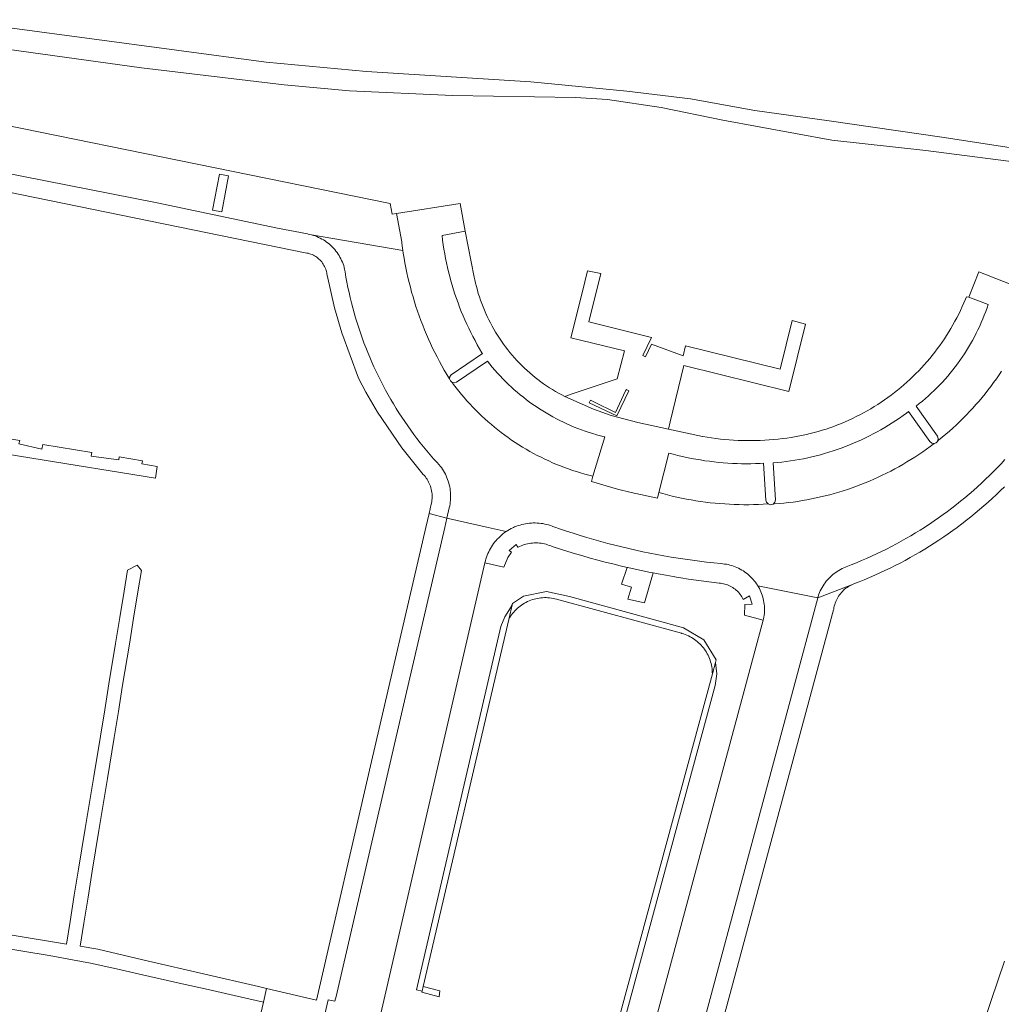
# Model space of a CAD drawing. Extents: x 146402 to 164798, y 455483 to 464134.
# Tile 420 of 575: x 157733 to 157840, y 461948 to 462055. Entities that reach past the tile are written whole.
import ezdxf

# ---------------------------------------------------------------- set-up
doc = ezdxf.new("R2010")
doc.units = 0
doc.header["$LTSCALE"] = 0.2
for name, color, linetype, lineweight in [('B-XX-VH-VERHARDING_BETONSTRAATSTEEN-GV', 252, 'CONTINUOUS', 18), ('B-XX-VH-VERHARDING_FUNDERING_ZAND-GV', 252, 'CONTINUOUS', 18), ('B-XX-VH-VERHARDING_TEGEL-GV', 252, 'CONTINUOUS', 18)]:
    doc.layers.add(name, color=color, linetype=linetype, lineweight=lineweight)

msp = doc.modelspace()

# ---------------------------------------------------------------- linework, layer by layer
at = {"layer": 'B-XX-VH-VERHARDING_BETONSTRAATSTEEN-GV'}
for points in [[(157728.472, 462039.089), (157747.646, 462035.309), (157760.884, 462032.529), (157764.146, 462031.914), (157764.217, 462031.901), (157764.414, 462031.859), (157764.589, 462031.815), (157774.536, 462030.092), (157774.497, 462030.36), (157774.426, 462030.898), (157774.409, 462031.039), (157773.844, 462034.121), (157773.374, 462034.048), (157773.162, 462035.232), (157731.187, 462043.77)], [(157839.633, 462016.998), (157839.349, 462016.574), (157839.058, 462016.154), (157838.761, 462015.739), (157838.457, 462015.329), (157838.147, 462014.924), (157837.83, 462014.523), (157837.508, 462014.128), (157837.179, 462013.737), (157836.844, 462013.352), (157836.503, 462012.972), (157836.156, 462012.597), (157835.803, 462012.228), (157835.444, 462011.865), (157835.08, 462011.507), (157834.71, 462011.155), (157834.335, 462010.809), (157833.955, 462010.468), (157833.569, 462010.134), (157833.178, 462009.806), (157832.782, 462009.484), (157832.712, 462009.428), (157832.637, 462009.303), (157832.529, 462009.204), (157832.412, 462009.144), (157832.284, 462009.116), (157831.878, 462008.81), (157831.466, 462008.511), (157831.05, 462008.219), (157830.63, 462007.933), (157830.205, 462007.653), (157829.776, 462007.381), (157829.342, 462007.115), (157828.905, 462006.856), (157828.463, 462006.604), (157828.018, 462006.358), (157827.568, 462006.12), (157827.115, 462005.889), (157826.659, 462005.665), (157826.199, 462005.449), (157825.735, 462005.239), (157825.269, 462005.037), (157824.799, 462004.843), (157824.326, 462004.655), (157823.85, 462004.476), (157823.372, 462004.303), (157822.891, 462004.139), (157822.407, 462003.981), (157821.921, 462003.832), (157821.433, 462003.69), (157820.942, 462003.556), (157820.45, 462003.429), (157819.955, 462003.311), (157819.459, 462003.2), (157818.961, 462003.097), (157818.462, 462003.001), (157817.961, 462002.914), (157817.458, 462002.834), (157816.955, 462002.763), (157816.45, 462002.699), (157815.945, 462002.644), (157815.439, 462002.596), (157814.932, 462002.556), (157814.782, 462002.546), (157814.513, 462002.474), (157814.246, 462002.554), (157813.722, 462002.521), (157813.197, 462002.497), (157812.671, 462002.48), (157812.146, 462002.471), (157811.621, 462002.471), (157811.095, 462002.478), (157810.57, 462002.494), (157810.045, 462002.517), (157809.52, 462002.548), (157808.996, 462002.587), (157808.473, 462002.635), (157807.951, 462002.69), (157807.429, 462002.753), (157806.908, 462002.824), (157806.389, 462002.903), (157805.87, 462002.99), (157805.354, 462003.085), (157804.838, 462003.188), (157804.324, 462003.298), (157803.813, 462003.417), (157803.302, 462003.543), (157802.794, 462003.677), (157802.369, 462003.795), (157802.214, 462003.181), (157799.353, 462003.803), (157797.852, 462004.143), (157795.024, 462004.98), (157795.202, 462005.566), (157794.753, 462005.679), (157794.305, 462005.799), (157793.86, 462005.927), (157793.417, 462006.063), (157792.977, 462006.206), (157792.539, 462006.357), (157792.103, 462006.516), (157791.671, 462006.682), (157791.241, 462006.855), (157790.815, 462007.036), (157790.391, 462007.224), (157789.971, 462007.42), (157789.555, 462007.622), (157789.142, 462007.832), (157788.732, 462008.049), (157788.327, 462008.273), (157787.925, 462008.504), (157787.528, 462008.742), (157787.134, 462008.987), (157786.745, 462009.238), (157786.36, 462009.496), (157785.98, 462009.761), (157785.605, 462010.032), (157785.234, 462010.31), (157784.868, 462010.594), (157784.507, 462010.884), (157784.151, 462011.181), (157783.8, 462011.483), (157783.455, 462011.792), (157783.115, 462012.106), (157782.78, 462012.427), (157782.451, 462012.753), (157782.127, 462013.085), (157781.81, 462013.422), (157781.498, 462013.765), (157781.192, 462014.113), (157780.893, 462014.466), (157780.599, 462014.824), (157780.312, 462015.188), (157780.031, 462015.556), (157779.92, 462015.705), (157779.869, 462015.776), (157779.693, 462015.926), (157779.606, 462016.14), (157779.584, 462016.17), (157779.304, 462016.634), (157779.03, 462017.102), (157778.764, 462017.574), (157778.504, 462018.051), (157778.251, 462018.53), (157778.006, 462019.014), (157777.768, 462019.501), (157777.537, 462019.992), (157777.313, 462020.486), (157777.097, 462020.983), (157776.888, 462021.483), (157776.686, 462021.986), (157776.492, 462022.492), (157776.305, 462023.002), (157776.126, 462023.513), (157775.954, 462024.028), (157775.79, 462024.545), (157775.634, 462025.064), (157775.485, 462025.585), (157775.344, 462026.109), (157775.211, 462026.634), (157775.085, 462027.162), (157774.967, 462027.691), (157774.858, 462028.222), (157774.755, 462028.755), (157774.661, 462029.289), (157774.575, 462029.824), (157774.536, 462030.092), (157764.589, 462031.815), (157764.61, 462031.809), (157764.803, 462031.752), (157764.994, 462031.687), (157765.181, 462031.614), (157765.366, 462031.534), (157765.548, 462031.447), (157765.726, 462031.352), (157765.9, 462031.251), (157766.07, 462031.143), (157766.236, 462031.028), (157766.396, 462030.906), (157766.552, 462030.779), (157766.703, 462030.645), (157766.848, 462030.505), (157766.988, 462030.36), (157767.122, 462030.209), (157767.249, 462030.053), (157767.371, 462029.892), (157767.486, 462029.727), (157767.594, 462029.557), (157767.695, 462029.383), (157767.79, 462029.205), (157767.877, 462029.023), (157767.957, 462028.838), (157768.03, 462028.65), (157768.095, 462028.459), (157768.152, 462028.266), (157768.202, 462028.071), (157768.249, 462027.779), (157768.344, 462027.217), (157768.448, 462026.657), (157768.559, 462026.099), (157768.678, 462025.542), (157768.805, 462024.987), (157768.94, 462024.434), (157769.082, 462023.883), (157769.232, 462023.333), (157769.39, 462022.786), (157769.556, 462022.242), (157769.729, 462021.699), (157769.91, 462021.159), (157770.098, 462020.622), (157770.294, 462020.087), (157770.497, 462019.555), (157770.708, 462019.027), (157770.927, 462018.501), (157771.152, 462017.978), (157771.385, 462017.458), (157771.626, 462016.942), (157771.873, 462016.429), (157772.128, 462015.92), (157772.389, 462015.414), (157772.658, 462014.912), (157772.934, 462014.414), (157773.217, 462013.92), (157773.507, 462013.43), (157773.803, 462012.944), (157774.107, 462012.462), (157774.417, 462011.984), (157774.734, 462011.511), (157775.057, 462011.043), (157775.387, 462010.579), (157775.724, 462010.119), (157776.067, 462009.665), (157776.416, 462009.215), (157776.771, 462008.77), (157777.133, 462008.331), (157777.501, 462007.896), (157777.875, 462007.467), (157778.255, 462007.043), (157778.641, 462006.624), (157778.73, 462006.502), (157778.847, 462006.33), (157778.957, 462006.153), (157779.06, 462005.973), (157779.157, 462005.788), (157779.246, 462005.6), (157779.328, 462005.409), (157779.402, 462005.214), (157779.469, 462005.017), (157779.529, 462004.818), (157779.58, 462004.616), (157779.624, 462004.413), (157779.66, 462004.208), (157779.688, 462004.002), (157779.708, 462003.795), (157779.72, 462003.587), (157779.725, 462003.379), (157779.721, 462003.171), (157779.709, 462002.963), (157779.689, 462002.756), (157779.661, 462002.549), (157779.626, 462002.345), (157779.582, 462002.141), (157779.321, 462001.013), (157783.819, 462000), (157785.769, 461999.561), (157785.933, 461999.666), (157786.113, 461999.773), (157786.297, 461999.873), (157786.486, 461999.966), (157786.562, 462000), (157786.677, 462000.052), (157786.871, 462000.13), (157787.069, 462000.201), (157787.269, 462000.264), (157787.471, 462000.32), (157787.675, 462000.367), (157787.881, 462000.407), (157788.088, 462000.44), (157788.297, 462000.464), (157788.506, 462000.48), (157788.715, 462000.488), (157788.925, 462000.489), (157789.135, 462000.481), (157789.344, 462000.465), (157789.552, 462000.442), (157789.759, 462000.41), (157789.965, 462000.371), (157790.17, 462000.323), (157790.372, 462000.268), (157790.572, 462000.205), (157790.77, 462000.135), (157790.83, 462000.112), (157791.151, 462000), (157791.569, 461999.854), (157792.31, 461999.605), (157793.054, 461999.362), (157793.8, 461999.128), (157794.549, 461998.9), (157795.3, 461998.681), (157796.053, 461998.469), (157796.808, 461998.265), (157797.566, 461998.069), (157798.325, 461997.881), (157799.086, 461997.7), (157799.849, 461997.527), (157800.614, 461997.362), (157801.38, 461997.204), (157802.148, 461997.055), (157802.918, 461996.913), (157803.689, 461996.78), (157804.461, 461996.654), (157805.234, 461996.536), (157806.009, 461996.426), (157806.785, 461996.324), (157807.561, 461996.23), (157808.339, 461996.143), (157809.117, 461996.065), (157809.31, 461996.047), (157809.509, 461996.024), (157809.707, 461995.993), (157809.903, 461995.954), (157810.098, 461995.908), (157810.291, 461995.854), (157810.481, 461995.792), (157810.669, 461995.722), (157810.854, 461995.645), (157811.036, 461995.561), (157811.214, 461995.469), (157811.389, 461995.371), (157811.559, 461995.265), (157811.725, 461995.153), (157811.886, 461995.035), (157812.043, 461994.91), (157812.194, 461994.778), (157812.34, 461994.641), (157812.481, 461994.499), (157812.615, 461994.35), (157812.744, 461994.197), (157812.866, 461994.038), (157812.982, 461993.875), (157813.091, 461993.707), (157813.131, 461993.642), (157819.632, 461992.351), (157819.692, 461992.545), (157819.761, 461992.736), (157819.836, 461992.925), (157819.919, 461993.11), (157820.009, 461993.292), (157820.107, 461993.47), (157820.211, 461993.644), (157820.322, 461993.814), (157820.44, 461993.98), (157820.564, 461994.141), (157820.694, 461994.296), (157820.83, 461994.447), (157820.972, 461994.592), (157821.12, 461994.731), (157821.273, 461994.865), (157821.431, 461994.992), (157821.595, 461995.113), (157821.762, 461995.227), (157821.935, 461995.335), (157822.111, 461995.435), (157822.291, 461995.529), (157822.475, 461995.616), (157822.661, 461995.695), (157822.719, 461995.718), (157823.28, 461995.934), (157823.838, 461996.157), (157824.392, 461996.387), (157824.944, 461996.625), (157825.493, 461996.87), (157826.038, 461997.122), (157826.58, 461997.382), (157827.118, 461997.649), (157827.653, 461997.923), (157828.184, 461998.204), (157828.711, 461998.492), (157829.234, 461998.788), (157829.754, 461999.09), (157830.269, 461999.398), (157830.78, 461999.714), (157831.229, 462000), (157831.287, 462000.037), (157831.79, 462000.366), (157832.288, 462000.702), (157832.781, 462001.045), (157833.27, 462001.394), (157833.754, 462001.749), (157834.234, 462002.111), (157834.709, 462002.48), (157835.178, 462002.854), (157835.643, 462003.235), (157836.102, 462003.622), (157836.557, 462004.015), (157837.006, 462004.415), (157837.45, 462004.82), (157837.888, 462005.231), (157838.321, 462005.647), (157838.748, 462006.07), (157839.17, 462006.498), (157839.585, 462006.932), (157839.995, 462007.371)], [(157843.548, 462025.279), (157837.158, 462027.798), (157836.082, 462025.03), (157838.172, 462024.235), (157838.05, 462023.877), (157837.904, 462023.471), (157837.75, 462023.069), (157837.589, 462022.669), (157837.42, 462022.273), (157837.245, 462021.879), (157837.061, 462021.489), (157836.871, 462021.103), (157836.674, 462020.72), (157836.469, 462020.34), (157836.258, 462019.965), (157836.039, 462019.594), (157835.814, 462019.226), (157835.582, 462018.863), (157835.343, 462018.505), (157835.097, 462018.151), (157834.845, 462017.801), (157834.587, 462017.456), (157834.322, 462017.116), (157834.051, 462016.781), (157833.774, 462016.451), (157833.491, 462016.127), (157833.201, 462015.808), (157832.906, 462015.494), (157832.605, 462015.185), (157832.299, 462014.882), (157831.986, 462014.585), (157831.669, 462014.294), (157831.346, 462014.009), (157831.018, 462013.73), (157830.684, 462013.457), (157830.346, 462013.19), (157832.667, 462009.907), (157832.749, 462009.673), (157832.712, 462009.428), (157832.782, 462009.484), (157833.178, 462009.806), (157833.569, 462010.134), (157833.955, 462010.468), (157834.335, 462010.809), (157834.71, 462011.155), (157835.08, 462011.507), (157835.444, 462011.865), (157835.803, 462012.228), (157836.156, 462012.597), (157836.503, 462012.972), (157836.844, 462013.352), (157837.179, 462013.737), (157837.508, 462014.128), (157837.83, 462014.523), (157838.147, 462014.924), (157838.457, 462015.329), (157838.761, 462015.739), (157839.058, 462016.154), (157839.349, 462016.574), (157839.633, 462016.998)], [(157769.974, 461937.727), (157783.456, 461996.166), (157783.505, 461996.37), (157783.561, 461996.572), (157783.625, 461996.772), (157783.697, 461996.969), (157783.776, 461997.163), (157783.863, 461997.354), (157783.956, 461997.542), (157784.057, 461997.725), (157784.165, 461997.905), (157784.279, 461998.081), (157784.401, 461998.252), (157784.528, 461998.419), (157784.662, 461998.58), (157784.802, 461998.736), (157784.948, 461998.887), (157785.099, 461999.032), (157785.256, 461999.172), (157785.418, 461999.305), (157785.585, 461999.432), (157785.757, 461999.552), (157785.769, 461999.561), (157783.819, 462000), (157779.321, 462001.013), (157779.087, 462000), (157774.832, 461981.606), (157767.294, 461948.987), (157767.143, 461948.496), (157766.407, 461948.658), (157766.076, 461947.215)], [(157805.34, 461939.082), (157819.632, 461992.351), (157813.131, 461993.642), (157813.194, 461993.535), (157813.29, 461993.359), (157813.378, 461993.179), (157813.459, 461992.996), (157813.533, 461992.81), (157813.599, 461992.621), (157813.658, 461992.429), (157813.709, 461992.236), (157813.753, 461992.04), (157813.788, 461991.843), (157813.815, 461991.645), (157813.835, 461991.445), (157813.847, 461991.245), (157813.85, 461991.045), (157813.846, 461990.845), (157813.834, 461990.645), (157813.813, 461990.446), (157813.785, 461990.247), (157813.749, 461990.05), (157813.723, 461989.931), (157803.979, 461953.798), (157797.244, 461928.731)]]:
    msp.add_lwpolyline(points, dxfattribs=at)
for points in [[(157755.577, 462038.225), (157754.595, 462038.411), (157753.85, 462034.481), (157754.832, 462034.295)], [(157753.85, 462034.481), (157754.595, 462038.411), (157755.577, 462038.225), (157754.832, 462034.295)], [(157781.321, 462032.192), (157780.77, 462035.204), (157773.844, 462034.121), (157774.409, 462031.039), (157774.426, 462030.898), (157774.497, 462030.36), (157774.536, 462030.092), (157774.575, 462029.824), (157774.661, 462029.289), (157774.755, 462028.755), (157774.858, 462028.222), (157774.967, 462027.691), (157775.085, 462027.162), (157775.211, 462026.634), (157775.344, 462026.109), (157775.485, 462025.585), (157775.634, 462025.064), (157775.79, 462024.545), (157775.954, 462024.028), (157776.126, 462023.513), (157776.305, 462023.002), (157776.492, 462022.492), (157776.686, 462021.986), (157776.888, 462021.483), (157777.097, 462020.983), (157777.313, 462020.486), (157777.537, 462019.992), (157777.768, 462019.501), (157778.006, 462019.014), (157778.251, 462018.53), (157778.504, 462018.051), (157778.764, 462017.574), (157779.03, 462017.102), (157779.304, 462016.634), (157779.584, 462016.17), (157779.606, 462016.14), (157779.636, 462016.397), (157779.792, 462016.604), (157783.179, 462018.916), (157783.129, 462018.998), (157782.873, 462019.43), (157782.624, 462019.866), (157782.382, 462020.306), (157782.147, 462020.749), (157781.919, 462021.196), (157781.698, 462021.647), (157781.484, 462022.101), (157781.278, 462022.559), (157781.079, 462023.02), (157780.888, 462023.484), (157780.703, 462023.951), (157780.527, 462024.42), (157780.357, 462024.893), (157780.196, 462025.368), (157780.042, 462025.846), (157779.895, 462026.326), (157779.756, 462026.808), (157779.625, 462027.293), (157779.502, 462027.78), (157779.386, 462028.268), (157779.278, 462028.758), (157779.179, 462029.25), (157779.086, 462029.744), (157779.002, 462030.238), (157778.926, 462030.734), (157778.858, 462031.232), (157778.797, 462031.73)], [(157796.069, 462027.614), (157794.619, 462027.883), (157794.019, 462025.519), (157792.778, 462020.631), (157798.631, 462019.186), (157797.844, 462016.166), (157793.056, 462014.544), (157792.148, 462014.236), (157795.242, 462012.861), (157797.187, 462012.155), (157800.095, 462011.4), (157803.4, 462010.698), (157803.592, 462011.482), (157805.088, 462017.61), (157816.507, 462014.778), (157818.316, 462022.09), (157816.853, 462022.502), (157815.54, 462017.196), (157805.268, 462019.74), (157805.005, 462018.674), (157801.57, 462019.935), (157800.901, 462018.552), (157800.615, 462018.687), (157801.547, 462020.651), (157794.753, 462022.337)], [(157783.985, 462017.757), (157783.719, 462018.093), (157780.353, 462015.797), (157780.114, 462015.723), (157779.869, 462015.776), (157779.92, 462015.705), (157780.031, 462015.556), (157780.312, 462015.188), (157780.599, 462014.824), (157780.893, 462014.466), (157781.192, 462014.113), (157781.498, 462013.765), (157781.81, 462013.422), (157782.127, 462013.085), (157782.451, 462012.753), (157782.78, 462012.427), (157783.115, 462012.106), (157783.455, 462011.792), (157783.8, 462011.483), (157784.151, 462011.181), (157784.507, 462010.884), (157784.868, 462010.594), (157785.234, 462010.31), (157785.605, 462010.032), (157785.98, 462009.761), (157786.36, 462009.496), (157786.745, 462009.238), (157787.134, 462008.987), (157787.528, 462008.742), (157787.925, 462008.504), (157788.327, 462008.273), (157788.732, 462008.049), (157789.142, 462007.832), (157789.555, 462007.622), (157789.971, 462007.42), (157790.391, 462007.224), (157790.815, 462007.036), (157791.241, 462006.855), (157791.671, 462006.682), (157792.103, 462006.516), (157792.539, 462006.357), (157792.977, 462006.206), (157793.417, 462006.063), (157793.86, 462005.927), (157794.305, 462005.799), (157794.753, 462005.679), (157795.202, 462005.566), (157796.499, 462009.842), (157796.421, 462009.861), (157796.005, 462009.966), (157795.592, 462010.079), (157795.181, 462010.2), (157794.772, 462010.328), (157794.366, 462010.464), (157793.962, 462010.608), (157793.561, 462010.759), (157793.163, 462010.918), (157792.768, 462011.083), (157792.376, 462011.257), (157791.988, 462011.437), (157791.603, 462011.625), (157791.221, 462011.82), (157790.843, 462012.022), (157790.469, 462012.231), (157790.099, 462012.447), (157789.733, 462012.67), (157789.372, 462012.9), (157789.014, 462013.136), (157788.661, 462013.379), (157788.313, 462013.628), (157787.97, 462013.885), (157787.631, 462014.147), (157787.297, 462014.416), (157786.968, 462014.69), (157786.645, 462014.971), (157786.327, 462015.258), (157786.014, 462015.551), (157785.707, 462015.85), (157785.405, 462016.154), (157785.109, 462016.464), (157784.819, 462016.779), (157784.535, 462017.1), (157784.257, 462017.426)], [(157794.929, 462013.843), (157795.279, 462013.659), (157797.64, 462012.513), (157798.753, 462014.849), (157798.841, 462014.988), (157799.106, 462014.858), (157797.784, 462012.116), (157794.798, 462013.559)], [(157831.824, 462009.329), (157829.51, 462012.592), (157829.303, 462012.438), (157828.918, 462012.159), (157828.528, 462011.886), (157828.133, 462011.62), (157827.734, 462011.361), (157827.331, 462011.108), (157826.924, 462010.862), (157826.512, 462010.624), (157826.097, 462010.391), (157825.678, 462010.167), (157825.255, 462009.949), (157824.828, 462009.738), (157824.398, 462009.534), (157823.965, 462009.338), (157823.528, 462009.149), (157823.088, 462008.968), (157822.645, 462008.794), (157822.2, 462008.627), (157821.751, 462008.468), (157821.301, 462008.316), (157820.847, 462008.172), (157820.391, 462008.036), (157819.933, 462007.907), (157819.473, 462007.786), (157819.011, 462007.673), (157818.547, 462007.568), (157818.081, 462007.47), (157817.614, 462007.381), (157817.145, 462007.299), (157816.675, 462007.225), (157816.204, 462007.159), (157815.732, 462007.1), (157815.259, 462007.05), (157814.785, 462007.008), (157815.034, 462003.005), (157814.971, 462002.741), (157814.782, 462002.546), (157814.932, 462002.556), (157815.439, 462002.596), (157815.945, 462002.644), (157816.45, 462002.699), (157816.955, 462002.763), (157817.458, 462002.834), (157817.961, 462002.914), (157818.462, 462003.001), (157818.961, 462003.097), (157819.459, 462003.2), (157819.955, 462003.311), (157820.45, 462003.429), (157820.942, 462003.556), (157821.433, 462003.69), (157821.921, 462003.832), (157822.407, 462003.981), (157822.891, 462004.139), (157823.372, 462004.303), (157823.85, 462004.476), (157824.326, 462004.655), (157824.799, 462004.843), (157825.269, 462005.037), (157825.735, 462005.239), (157826.199, 462005.449), (157826.659, 462005.665), (157827.115, 462005.889), (157827.568, 462006.12), (157828.018, 462006.358), (157828.463, 462006.604), (157828.905, 462006.856), (157829.342, 462007.115), (157829.776, 462007.381), (157830.205, 462007.653), (157830.63, 462007.933), (157831.05, 462008.219), (157831.466, 462008.511), (157831.878, 462008.81), (157832.284, 462009.116), (157832.026, 462009.162)], [(157803.935, 462007.956), (157803.451, 462008.087), (157802.369, 462003.795), (157802.794, 462003.677), (157803.302, 462003.543), (157803.813, 462003.417), (157804.324, 462003.298), (157804.838, 462003.188), (157805.354, 462003.085), (157805.87, 462002.99), (157806.389, 462002.903), (157806.908, 462002.824), (157807.429, 462002.753), (157807.951, 462002.69), (157808.473, 462002.635), (157808.996, 462002.587), (157809.52, 462002.548), (157810.045, 462002.517), (157810.57, 462002.494), (157811.095, 462002.478), (157811.621, 462002.471), (157812.146, 462002.471), (157812.671, 462002.48), (157813.197, 462002.497), (157813.722, 462002.521), (157814.246, 462002.554), (157814.074, 462002.733), (157814.006, 462002.972), (157813.751, 462006.981), (157813.365, 462006.961), (157812.864, 462006.941), (157812.363, 462006.93), (157811.863, 462006.927), (157811.361, 462006.931), (157810.861, 462006.944), (157810.36, 462006.965), (157809.86, 462006.993), (157809.36, 462007.03), (157808.861, 462007.075), (157808.363, 462007.127), (157807.866, 462007.188), (157807.369, 462007.256), (157806.874, 462007.333), (157806.38, 462007.417), (157805.888, 462007.509), (157805.397, 462007.609), (157804.908, 462007.717), (157804.42, 462007.832)], [(157792.66, 461992.501), (157790.165, 461993.048), (157787.652, 461992.517), (157786.436, 461991.72), (157786.037, 461990.008), (157786.043, 461990.02), (157786.138, 461990.184), (157786.239, 461990.345), (157786.347, 461990.501), (157786.462, 461990.653), (157786.583, 461990.799), (157786.71, 461990.941), (157786.842, 461991.077), (157786.981, 461991.207), (157787.124, 461991.331), (157787.273, 461991.449), (157787.427, 461991.561), (157787.585, 461991.666), (157787.748, 461991.764), (157787.914, 461991.856), (157788.084, 461991.94), (157788.258, 461992.017), (157788.435, 461992.087), (157788.614, 461992.15), (157788.796, 461992.204), (157788.98, 461992.251), (157789.166, 461992.29), (157789.353, 461992.322), (157789.542, 461992.345), (157789.731, 461992.36), (157789.921, 461992.368), (157790.111, 461992.367), (157790.301, 461992.359), (157790.49, 461992.342), (157790.678, 461992.318), (157790.865, 461992.285), (157791.051, 461992.245), (157791.235, 461992.197), (157804.823, 461988.491), (157804.872, 461988.477), (157805.055, 461988.421), (157805.235, 461988.357), (157805.412, 461988.286), (157805.586, 461988.207), (157805.756, 461988.121), (157805.923, 461988.028), (157806.086, 461987.929), (157806.244, 461987.822), (157806.398, 461987.709), (157806.547, 461987.589), (157806.691, 461987.464), (157806.83, 461987.332), (157806.962, 461987.195), (157807.089, 461987.052), (157807.21, 461986.905), (157807.325, 461986.752), (157807.433, 461986.594), (157807.534, 461986.433), (157807.629, 461986.267), (157807.716, 461986.097), (157807.797, 461985.924), (157807.87, 461985.747), (157807.935, 461985.568), (157807.993, 461985.386), (157808.043, 461985.202), (157808.086, 461985.016), (157808.121, 461984.828), (157808.147, 461984.639), (157808.166, 461984.449), (157808.177, 461984.258), (157808.18, 461984.067), (157808.518, 461985.313), (157808.594, 461985.595), (157807.263, 461987.773), (157805.034, 461989.084), (157803.084, 461989.622)], [(157786.037, 461990.008), (157786.436, 461991.72), (157786.249, 461991.256), (157785.602, 461990.298), (157785.177, 461989.222), (157776.01, 461949.726), (157776.62, 461949.568), (157776.739, 461950.08)], [(157808.669, 461984.067), (157808.518, 461985.313), (157808.18, 461984.067), (157797.544, 461944.826), (157797.413, 461944.342), (157798.01, 461944.157), (157808.493, 461982.824)], [(157778.555, 461949.621), (157776.739, 461950.08), (157776.62, 461949.568), (157776.596, 461949.464), (157778.466, 461948.978)]]:
    msp.add_lwpolyline(points, close=True, dxfattribs=at)
at = {"layer": 'B-XX-VH-VERHARDING_FUNDERING_ZAND-GV'}
for points in [[(157850.361, 462039.771), (157833.126, 462042.415), (157820.868, 462044.196), (157812.814, 462045.317), (157805.802, 462046.61), (157798.898, 462047.415), (157788.43, 462048.457), (157770.591, 462049.577), (157759.68, 462050.599), (157740.187, 462053.209), (157725.243, 462055.201)], [(157724.378, 462052.969), (157746.106, 462049.973), (157761.618, 462048.111), (157768.744, 462047.459), (157779.922, 462046.967), (157793.315, 462046.731), (157796.791, 462046.516), (157802.609, 462045.672), (157809.334, 462044.269), (157821.169, 462042.114), (157831.392, 462040.984), (157847.943, 462038.83)]]:
    msp.add_lwpolyline(points, dxfattribs=at)
at = {"layer": 'B-XX-VH-VERHARDING_TEGEL-GV'}
for points in [[(157729.892, 462036.804), (157764.104, 462029.834), (157764.248, 462029.802), (157764.39, 462029.762), (157764.53, 462029.714), (157764.666, 462029.659), (157764.8, 462029.597), (157764.93, 462029.527), (157765.056, 462029.451), (157765.178, 462029.367), (157765.295, 462029.278), (157765.407, 462029.182), (157765.514, 462029.08), (157765.615, 462028.972), (157765.71, 462028.859), (157765.798, 462028.742), (157765.881, 462028.619), (157765.956, 462028.492), (157766.025, 462028.362), (157766.086, 462028.228), (157766.14, 462028.091), (157766.186, 462027.951), (157766.225, 462027.808), (157766.256, 462027.664), (157766.279, 462027.518), (157766.29, 462027.424), (157767.116, 462023.874), (157767.89, 462021.169), (157769.695, 462016.213), (157770.503, 462014.7), (157771.76, 462012.54), (157774.418, 462008.66), (157776.756, 462005.768), (157776.868, 462005.642), (157776.975, 462005.51), (157777.074, 462005.374), (157777.168, 462005.233), (157777.255, 462005.088), (157777.334, 462004.939), (157777.407, 462004.786), (157777.472, 462004.63), (157777.53, 462004.471), (157777.58, 462004.31), (157777.622, 462004.146), (157777.657, 462003.981), (157777.684, 462003.814), (157777.702, 462003.646), (157777.713, 462003.477), (157777.716, 462003.308), (157777.711, 462003.139), (157777.698, 462002.97), (157777.677, 462002.803), (157777.648, 462002.636), (157777.624, 462002.524), (157777.391, 462001.519), (157779.321, 462001.013), (157779.582, 462002.141), (157779.626, 462002.345), (157779.661, 462002.549), (157779.689, 462002.756), (157779.709, 462002.963), (157779.721, 462003.171), (157779.725, 462003.379), (157779.72, 462003.587), (157779.708, 462003.795), (157779.688, 462004.002), (157779.66, 462004.208), (157779.624, 462004.413), (157779.58, 462004.616), (157779.529, 462004.818), (157779.469, 462005.017), (157779.402, 462005.214), (157779.328, 462005.409), (157779.246, 462005.6), (157779.157, 462005.788), (157779.06, 462005.973), (157778.957, 462006.153), (157778.847, 462006.33), (157778.73, 462006.502), (157778.641, 462006.624), (157778.255, 462007.043), (157777.875, 462007.467), (157777.501, 462007.896), (157777.133, 462008.331), (157776.771, 462008.77), (157776.416, 462009.215), (157776.067, 462009.665), (157775.724, 462010.119), (157775.387, 462010.579), (157775.057, 462011.043), (157774.734, 462011.511), (157774.417, 462011.984), (157774.107, 462012.462), (157773.803, 462012.944), (157773.507, 462013.43), (157773.217, 462013.92), (157772.934, 462014.414), (157772.658, 462014.912), (157772.389, 462015.414), (157772.128, 462015.92), (157771.873, 462016.429), (157771.626, 462016.942), (157771.385, 462017.458), (157771.152, 462017.978), (157770.927, 462018.501), (157770.708, 462019.027), (157770.497, 462019.555), (157770.294, 462020.087), (157770.098, 462020.622), (157769.91, 462021.159), (157769.729, 462021.699), (157769.556, 462022.242), (157769.39, 462022.786), (157769.232, 462023.333), (157769.082, 462023.883), (157768.94, 462024.434), (157768.805, 462024.987), (157768.678, 462025.542), (157768.559, 462026.099), (157768.448, 462026.657), (157768.344, 462027.217), (157768.249, 462027.779), (157768.202, 462028.071), (157768.152, 462028.266), (157768.095, 462028.459), (157768.03, 462028.65), (157767.957, 462028.838), (157767.877, 462029.023), (157767.79, 462029.205), (157767.695, 462029.383), (157767.594, 462029.557), (157767.486, 462029.727), (157767.371, 462029.892), (157767.249, 462030.053), (157767.122, 462030.209), (157766.988, 462030.36), (157766.848, 462030.505), (157766.703, 462030.645), (157766.552, 462030.779), (157766.396, 462030.906), (157766.236, 462031.028), (157766.07, 462031.143), (157765.9, 462031.251), (157765.726, 462031.352), (157765.548, 462031.447), (157765.366, 462031.534), (157765.181, 462031.614), (157764.994, 462031.687), (157764.803, 462031.752), (157764.61, 462031.809), (157764.589, 462031.815), (157764.414, 462031.859), (157764.217, 462031.901), (157764.146, 462031.914), (157760.884, 462032.529), (157747.646, 462035.309), (157728.472, 462039.089)], [(157839.995, 462007.371), (157839.585, 462006.932), (157839.17, 462006.498), (157838.748, 462006.07), (157838.321, 462005.647), (157837.888, 462005.231), (157837.45, 462004.82), (157837.006, 462004.415), (157836.557, 462004.015), (157836.102, 462003.622), (157835.643, 462003.235), (157835.178, 462002.854), (157834.709, 462002.48), (157834.234, 462002.111), (157833.754, 462001.749), (157833.27, 462001.394), (157832.781, 462001.045), (157832.288, 462000.702), (157831.79, 462000.366), (157831.287, 462000.037), (157831.229, 462000), (157830.78, 461999.714), (157830.269, 461999.398), (157829.754, 461999.09), (157829.234, 461998.788), (157828.711, 461998.492), (157828.184, 461998.204), (157827.653, 461997.923), (157827.118, 461997.649), (157826.58, 461997.382), (157826.038, 461997.122), (157825.493, 461996.87), (157824.944, 461996.625), (157824.392, 461996.387), (157823.838, 461996.157), (157823.28, 461995.934), (157822.719, 461995.718), (157822.661, 461995.695), (157822.475, 461995.616), (157822.291, 461995.529), (157822.111, 461995.435), (157821.935, 461995.335), (157821.762, 461995.227), (157821.595, 461995.113), (157821.431, 461994.992), (157821.273, 461994.865), (157821.12, 461994.731), (157820.972, 461994.592), (157820.83, 461994.447), (157820.694, 461994.296), (157820.564, 461994.141), (157820.44, 461993.98), (157820.322, 461993.814), (157820.211, 461993.644), (157820.107, 461993.47), (157820.009, 461993.292), (157819.919, 461993.11), (157819.836, 461992.925), (157819.761, 461992.736), (157819.692, 461992.545), (157819.632, 461992.351), (157823.412, 461993.813), (157823.558, 461993.868), (157824.13, 461994.09), (157824.7, 461994.32), (157825.266, 461994.557), (157825.829, 461994.801), (157826.389, 461995.053), (157826.946, 461995.312), (157827.499, 461995.578), (157828.048, 461995.851), (157828.594, 461996.131), (157829.137, 461996.419), (157829.675, 461996.713), (157830.21, 461997.015), (157830.74, 461997.323), (157831.267, 461997.639), (157831.789, 461997.961), (157832.308, 461998.29), (157832.821, 461998.626), (157833.331, 461998.968), (157833.836, 461999.317), (157834.336, 461999.673), (157834.784, 462000), (157834.832, 462000.035), (157835.323, 462000.403), (157835.809, 462000.778), (157836.29, 462001.159), (157836.766, 462001.547), (157837.237, 462001.94), (157837.703, 462002.34), (157838.164, 462002.745), (157838.619, 462003.157), (157839.069, 462003.575), (157839.513, 462003.998), (157839.952, 462004.427)], [(157766.076, 461947.215), (157766.407, 461948.658), (157767.143, 461948.496), (157767.294, 461948.987), (157774.832, 461981.606), (157779.087, 462000), (157779.321, 462001.013), (157777.391, 462001.519), (157777.038, 462000), (157771.133, 461974.563), (157765.123, 461948.615), (157759.704, 461949.875), (157759.365, 461948.396), (157757.096, 461938.696)], [(157730.352, 461954.412), (157733.218, 461953.945), (157736.086, 461953.477), (157740.569, 461952.635), (157743.401, 461951.994), (157746.234, 461951.352), (157750.535, 461950.39), (157753.369, 461949.751), (157756.202, 461949.113), (157759.365, 461948.396), (157759.704, 461949.875), (157758.829, 461950.079), (157746.887, 461952.854), (157741.383, 461954.15), (157739.431, 461954.468), (157739.841, 461956.987), (157740.301, 461959.809), (157740.762, 461962.641), (157741.48, 461967.049), (157741.941, 461969.872), (157742.405, 461972.716), (157743.138, 461977.17), (157743.599, 461979.993), (157744.064, 461982.835), (157744.799, 461987.32), (157745.261, 461990.142), (157745.728, 461992.989), (157746.109, 461995.32), (157745.638, 461995.898), (157744.607, 461995.367), (157744.23, 461993.058), (157743.761, 461990.222), (157743.29, 461987.378), (157742.579, 461983.002), (157742.114, 461980.166), (157741.647, 461977.323), (157740.924, 461972.932), (157740.459, 461970.096), (157739.992, 461967.251), (157739.276, 461962.859), (157738.81, 461960.012), (157738.344, 461957.173), (157737.948, 461954.71), (157725.898, 461956.676)], [(157807.113, 461938.168), (157821.368, 461991.059), (157821.377, 461991.126), (157821.406, 461991.291), (157821.442, 461991.454), (157821.486, 461991.616), (157821.538, 461991.775), (157821.597, 461991.932), (157821.663, 461992.085), (157821.737, 461992.236), (157821.818, 461992.382), (157821.906, 461992.525), (157822.001, 461992.663), (157822.102, 461992.796), (157822.209, 461992.925), (157822.322, 461993.048), (157822.441, 461993.166), (157822.566, 461993.277), (157822.696, 461993.383), (157822.83, 461993.483), (157822.97, 461993.576), (157823.113, 461993.662), (157823.261, 461993.741), (157823.412, 461993.813), (157819.632, 461992.351), (157805.34, 461939.082)], [(157839.962, 461952.848), (157838.506, 461948.586), (157837.574, 461945.86), (157836.643, 461943.135), (157835.194, 461938.887), (157834.258, 461936.153), (157833.325, 461933.428), (157832.586, 461931.267), (157825.216, 461933.264), (157822.319, 461934.045), (157813.38, 461936.456), (157812.679, 461936.648), (157812.305, 461935.221), (157815.402, 461934.341), (157818.191, 461933.534), (157820.98, 461932.727), (157825.227, 461931.491), (157828.018, 461930.683), (157830.807, 461929.875), (157835.059, 461928.517), (157837.812, 461927.579), (157840.566, 461926.643)]]:
    msp.add_lwpolyline(points, dxfattribs=at)
for points in [[(157782.29, 462027.224), (157781.321, 462032.192), (157778.797, 462031.73), (157778.858, 462031.232), (157778.926, 462030.734), (157779.002, 462030.238), (157779.086, 462029.744), (157779.179, 462029.25), (157779.278, 462028.758), (157779.386, 462028.268), (157779.502, 462027.78), (157779.625, 462027.293), (157779.756, 462026.808), (157779.895, 462026.326), (157780.042, 462025.846), (157780.196, 462025.368), (157780.357, 462024.893), (157780.527, 462024.42), (157780.703, 462023.951), (157780.888, 462023.484), (157781.079, 462023.02), (157781.278, 462022.559), (157781.484, 462022.101), (157781.698, 462021.647), (157781.919, 462021.196), (157782.147, 462020.749), (157782.382, 462020.306), (157782.624, 462019.866), (157782.873, 462019.43), (157783.129, 462018.998), (157783.179, 462018.916), (157779.792, 462016.604), (157779.636, 462016.397), (157779.606, 462016.14), (157779.693, 462015.926), (157779.869, 462015.776), (157780.114, 462015.723), (157780.353, 462015.797), (157783.719, 462018.093), (157783.985, 462017.757), (157784.257, 462017.426), (157784.535, 462017.1), (157784.819, 462016.779), (157785.109, 462016.464), (157785.405, 462016.154), (157785.707, 462015.85), (157786.014, 462015.551), (157786.327, 462015.258), (157786.645, 462014.971), (157786.968, 462014.69), (157787.297, 462014.416), (157787.631, 462014.147), (157787.97, 462013.885), (157788.313, 462013.628), (157788.661, 462013.379), (157789.014, 462013.136), (157789.372, 462012.9), (157789.733, 462012.67), (157790.099, 462012.447), (157790.469, 462012.231), (157790.843, 462012.022), (157791.221, 462011.82), (157791.603, 462011.625), (157791.988, 462011.437), (157792.376, 462011.257), (157792.768, 462011.083), (157793.163, 462010.918), (157793.561, 462010.759), (157793.962, 462010.608), (157794.366, 462010.464), (157794.772, 462010.328), (157795.181, 462010.2), (157795.592, 462010.079), (157796.005, 462009.966), (157796.421, 462009.861), (157796.499, 462009.842), (157795.202, 462005.566), (157795.024, 462004.98), (157797.852, 462004.143), (157799.353, 462003.803), (157802.214, 462003.181), (157802.369, 462003.795), (157803.451, 462008.087), (157803.935, 462007.956), (157804.42, 462007.832), (157804.908, 462007.717), (157805.397, 462007.609), (157805.888, 462007.509), (157806.38, 462007.417), (157806.874, 462007.333), (157807.369, 462007.256), (157807.866, 462007.188), (157808.363, 462007.127), (157808.861, 462007.075), (157809.36, 462007.03), (157809.86, 462006.993), (157810.36, 462006.965), (157810.861, 462006.944), (157811.361, 462006.931), (157811.863, 462006.927), (157812.363, 462006.93), (157812.864, 462006.941), (157813.365, 462006.961), (157813.751, 462006.981), (157814.006, 462002.972), (157814.074, 462002.733), (157814.246, 462002.554), (157814.513, 462002.474), (157814.782, 462002.546), (157814.971, 462002.741), (157815.034, 462003.005), (157814.785, 462007.008), (157815.259, 462007.05), (157815.732, 462007.1), (157816.204, 462007.159), (157816.675, 462007.225), (157817.145, 462007.299), (157817.614, 462007.381), (157818.081, 462007.47), (157818.547, 462007.568), (157819.011, 462007.673), (157819.473, 462007.786), (157819.933, 462007.907), (157820.391, 462008.036), (157820.847, 462008.172), (157821.301, 462008.316), (157821.751, 462008.468), (157822.2, 462008.627), (157822.645, 462008.794), (157823.088, 462008.968), (157823.528, 462009.149), (157823.965, 462009.338), (157824.398, 462009.534), (157824.828, 462009.738), (157825.255, 462009.949), (157825.678, 462010.167), (157826.097, 462010.391), (157826.512, 462010.624), (157826.924, 462010.862), (157827.331, 462011.108), (157827.734, 462011.361), (157828.133, 462011.62), (157828.528, 462011.886), (157828.918, 462012.159), (157829.303, 462012.438), (157829.51, 462012.592), (157831.824, 462009.329), (157832.026, 462009.162), (157832.284, 462009.116), (157832.412, 462009.144), (157832.529, 462009.204), (157832.637, 462009.303), (157832.712, 462009.428), (157832.749, 462009.673), (157832.667, 462009.907), (157830.346, 462013.19), (157830.684, 462013.457), (157831.018, 462013.73), (157831.346, 462014.009), (157831.669, 462014.294), (157831.986, 462014.585), (157832.299, 462014.882), (157832.605, 462015.185), (157832.906, 462015.494), (157833.201, 462015.808), (157833.491, 462016.127), (157833.774, 462016.451), (157834.051, 462016.781), (157834.322, 462017.116), (157834.587, 462017.456), (157834.845, 462017.801), (157835.097, 462018.151), (157835.343, 462018.505), (157835.582, 462018.863), (157835.814, 462019.226), (157836.039, 462019.594), (157836.258, 462019.965), (157836.469, 462020.34), (157836.674, 462020.72), (157836.871, 462021.103), (157837.061, 462021.489), (157837.245, 462021.879), (157837.42, 462022.273), (157837.589, 462022.669), (157837.75, 462023.069), (157837.904, 462023.471), (157838.05, 462023.877), (157838.172, 462024.235), (157836.082, 462025.03), (157835.805, 462025.084), (157835.699, 462024.823), (157835.527, 462024.412), (157835.347, 462024.005), (157835.159, 462023.601), (157834.965, 462023.2), (157834.763, 462022.803), (157834.554, 462022.41), (157834.338, 462022.021), (157834.115, 462021.635), (157833.885, 462021.253), (157833.649, 462020.876), (157833.405, 462020.503), (157833.155, 462020.135), (157832.899, 462019.771), (157832.636, 462019.411), (157832.367, 462019.057), (157832.091, 462018.707), (157831.809, 462018.363), (157831.521, 462018.023), (157831.226, 462017.689), (157830.926, 462017.36), (157830.62, 462017.036), (157830.308, 462016.718), (157829.991, 462016.406), (157829.668, 462016.1), (157829.339, 462015.799), (157829.005, 462015.504), (157828.666, 462015.216), (157828.322, 462014.933), (157827.973, 462014.657), (157827.619, 462014.387), (157827.26, 462014.123), (157826.896, 462013.866), (157826.528, 462013.615), (157826.156, 462013.371), (157825.779, 462013.134), (157825.398, 462012.904), (157825.012, 462012.681), (157824.623, 462012.464), (157824.23, 462012.255), (157823.834, 462012.052), (157823.433, 462011.857), (157823.03, 462011.669), (157822.623, 462011.488), (157822.213, 462011.315), (157821.799, 462011.149), (157821.383, 462010.99), (157820.964, 462010.839), (157820.543, 462010.696), (157820.119, 462010.56), (157819.692, 462010.431), (157819.264, 462010.311), (157818.833, 462010.198), (157818.4, 462010.093), (157816.759, 462009.788), (157816.281, 462009.717), (157815.802, 462009.655), (157815.321, 462009.6), (157814.84, 462009.553), (157814.358, 462009.514), (157813.876, 462009.483), (157813.393, 462009.46), (157812.91, 462009.446), (157812.427, 462009.439), (157811.943, 462009.44), (157811.46, 462009.449), (157810.977, 462009.466), (157810.494, 462009.491), (157810.012, 462009.524), (157809.53, 462009.565), (157809.049, 462009.614), (157808.569, 462009.671), (157808.09, 462009.736), (157807.613, 462009.809), (157807.136, 462009.89), (157807.107, 462009.895), (157803.4, 462010.698), (157800.095, 462011.4), (157797.187, 462012.155), (157795.242, 462012.861), (157792.148, 462014.236), (157791.806, 462014.413), (157791.467, 462014.598), (157791.132, 462014.789), (157790.802, 462014.987), (157790.475, 462015.192), (157790.153, 462015.404), (157789.835, 462015.622), (157789.522, 462015.847), (157789.214, 462016.078), (157788.91, 462016.316), (157788.612, 462016.56), (157788.318, 462016.81), (157788.03, 462017.066), (157787.747, 462017.328), (157787.47, 462017.596), (157787.198, 462017.87), (157786.933, 462018.149), (157786.672, 462018.434), (157786.418, 462018.724), (157786.17, 462019.019), (157785.928, 462019.319), (157785.693, 462019.624), (157785.464, 462019.934), (157785.241, 462020.249), (157785.025, 462020.568), (157784.815, 462020.892), (157784.613, 462021.22), (157784.417, 462021.552), (157784.228, 462021.888), (157784.046, 462022.228), (157783.871, 462022.571), (157783.704, 462022.919), (157783.543, 462023.269), (157783.39, 462023.623), (157783.244, 462023.98), (157783.106, 462024.34), (157782.975, 462024.703), (157782.852, 462025.068), (157782.736, 462025.436), (157782.628, 462025.806), (157782.528, 462026.178), (157782.436, 462026.552), (157782.351, 462026.928)], [(157732.878, 462009.445), (157725.569, 462010.649), (157725.295, 462008.99), (157725.499, 462008.955), (157734.198, 462007.547), (157747.62, 462005.357), (157747.825, 462006.627), (157746.162, 462006.914), (157746.223, 462007.247), (157743.694, 462007.664), (157743.652, 462007.349), (157740.65, 462007.756), (157740.701, 462008.157), (157735.397, 462009.03), (157735.27, 462008.512), (157732.785, 462009.091)], [(157789.135, 462000.481), (157788.925, 462000.489), (157788.715, 462000.488), (157788.506, 462000.48), (157788.297, 462000.464), (157788.088, 462000.44), (157787.881, 462000.407), (157787.675, 462000.367), (157787.471, 462000.32), (157787.269, 462000.264), (157787.069, 462000.201), (157786.871, 462000.13), (157786.677, 462000.052), (157786.562, 462000), (157786.486, 461999.966), (157786.297, 461999.873), (157786.113, 461999.773), (157785.933, 461999.666), (157785.769, 461999.561), (157785.757, 461999.552), (157785.585, 461999.432), (157785.418, 461999.305), (157785.256, 461999.172), (157785.099, 461999.032), (157784.948, 461998.887), (157784.802, 461998.736), (157784.662, 461998.58), (157784.528, 461998.419), (157784.401, 461998.252), (157784.279, 461998.081), (157784.165, 461997.905), (157784.057, 461997.725), (157783.956, 461997.542), (157783.863, 461997.354), (157783.776, 461997.163), (157783.697, 461996.969), (157783.625, 461996.772), (157783.561, 461996.572), (157783.505, 461996.37), (157783.456, 461996.166), (157785.519, 461995.662), (157785.94, 461996.729), (157786.333, 461997.303), (157786.074, 461997.51), (157786.842, 461998.134), (157787.022, 461997.846), (157787.056, 461997.863), (157787.222, 461997.943), (157787.391, 461998.015), (157787.563, 461998.08), (157787.737, 461998.137), (157787.914, 461998.187), (157788.093, 461998.229), (157788.274, 461998.263), (157788.456, 461998.289), (157788.639, 461998.307), (157788.822, 461998.318), (157789.006, 461998.32), (157789.19, 461998.314), (157789.373, 461998.301), (157789.555, 461998.279), (157789.737, 461998.249), (157789.917, 461998.212), (157790.095, 461998.167), (157790.271, 461998.114), (157790.444, 461998.053), (157790.615, 461997.985), (157790.878, 461997.897), (157791.678, 461997.637), (157792.481, 461997.383), (157793.286, 461997.138), (157793.977, 461996.934), (157794.094, 461996.9), (157794.903, 461996.67), (157795.715, 461996.447), (157796.529, 461996.232), (157797.345, 461996.025), (157798.163, 461995.826), (157798.913, 461995.65), (157798.983, 461995.634), (157799.804, 461995.45), (157800.627, 461995.274), (157801.452, 461995.106), (157801.733, 461995.052), (157802.279, 461994.946), (157803.106, 461994.794), (157803.936, 461994.649), (157804.479, 461994.559), (157804.766, 461994.512), (157805.598, 461994.384), (157806.431, 461994.263), (157807.266, 461994.15), (157808.101, 461994.045), (157808.937, 461993.948), (157809.063, 461993.936), (157809.22, 461993.913), (157809.376, 461993.882), (157809.531, 461993.844), (157809.683, 461993.798), (157809.833, 461993.744), (157809.98, 461993.683), (157810.124, 461993.615), (157810.264, 461993.539), (157810.4, 461993.457), (157810.531, 461993.367), (157810.658, 461993.272), (157810.78, 461993.17), (157810.897, 461993.062), (157811.008, 461992.948), (157811.114, 461992.829), (157811.213, 461992.704), (157811.306, 461992.575), (157811.392, 461992.442), (157811.472, 461992.304), (157811.544, 461992.162), (157812.23, 461992.559), (157812.503, 461991.658), (157811.699, 461991.617), (157811.689, 461990.478), (157813.723, 461989.931), (157813.749, 461990.05), (157813.785, 461990.247), (157813.813, 461990.446), (157813.834, 461990.645), (157813.846, 461990.845), (157813.85, 461991.045), (157813.847, 461991.245), (157813.835, 461991.445), (157813.815, 461991.645), (157813.788, 461991.843), (157813.753, 461992.04), (157813.709, 461992.236), (157813.658, 461992.429), (157813.599, 461992.621), (157813.533, 461992.81), (157813.459, 461992.996), (157813.378, 461993.179), (157813.29, 461993.359), (157813.194, 461993.535), (157813.131, 461993.642), (157813.091, 461993.707), (157812.982, 461993.875), (157812.866, 461994.038), (157812.744, 461994.197), (157812.615, 461994.35), (157812.481, 461994.499), (157812.34, 461994.641), (157812.194, 461994.778), (157812.043, 461994.91), (157811.886, 461995.035), (157811.725, 461995.153), (157811.559, 461995.265), (157811.389, 461995.371), (157811.214, 461995.469), (157811.036, 461995.561), (157810.854, 461995.645), (157810.669, 461995.722), (157810.481, 461995.792), (157810.291, 461995.854), (157810.098, 461995.908), (157809.903, 461995.954), (157809.707, 461995.993), (157809.509, 461996.024), (157809.31, 461996.047), (157809.117, 461996.065), (157808.339, 461996.143), (157807.561, 461996.23), (157806.785, 461996.324), (157806.009, 461996.426), (157805.234, 461996.536), (157804.461, 461996.654), (157803.689, 461996.78), (157802.918, 461996.913), (157802.148, 461997.055), (157801.38, 461997.204), (157800.614, 461997.362), (157799.849, 461997.527), (157799.086, 461997.7), (157798.325, 461997.881), (157797.566, 461998.069), (157796.808, 461998.265), (157796.053, 461998.469), (157795.3, 461998.681), (157794.549, 461998.9), (157793.8, 461999.128), (157793.054, 461999.362), (157792.31, 461999.605), (157791.569, 461999.854), (157791.151, 462000), (157790.83, 462000.112), (157790.77, 462000.135), (157790.572, 462000.205), (157790.372, 462000.268), (157790.17, 462000.323), (157789.965, 462000.371), (157789.759, 462000.41), (157789.552, 462000.442), (157789.344, 462000.465)], [(157798.983, 461995.634), (157798.913, 461995.65), (157798.312, 461993.836), (157799.372, 461993.513), (157798.995, 461992.186), (157800.799, 461991.807), (157801.733, 461995.052), (157801.452, 461995.106), (157800.627, 461995.274), (157799.804, 461995.45)]]:
    msp.add_lwpolyline(points, close=True, dxfattribs=at)

doc.saveas('drawing.dxf')
